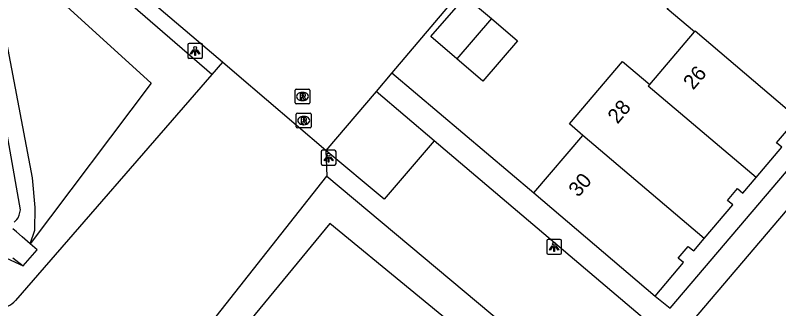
# Model space of a CAD drawing. Extents: x 156414 to 157775, y 382335 to 383765.
# Drawn here: x 157240 to 157291.4, y 382861.1 to 382880.9 of the extents above; entities that cross this region are included whole.
import ezdxf

# ---------------------------------------------------------------- set-up
doc = ezdxf.new("R2010")
doc.units = 0
for name, color, linetype in [('IMGEO_Groenvoorziening', 7, 'Continuous'), ('IMGEO_Lichtpunt', 7, 'Continuous'), ('IMGEO_Pand', 7, 'Continuous'), ('IMGEO_Pand_nummerreeks', 7, 'Continuous'), ('IMGEO_Parkeervlak_open', 7, 'Continuous'), ('IMGEO_Rijbaan_lokaal_open', 7, 'Continuous'), ('IMGEO_Rioolput', 7, 'Continuous'), ('IMGEO_Voetpad_open', 7, 'Continuous'), ('IMGEO_Waterloop', 7, 'Continuous')]:
    doc.layers.add(name, color=color, linetype=linetype)

msp = doc.modelspace()

# ---------------------------------------------------------------- linework, layer by layer
at = {"layer": 'IMGEO_Groenvoorziening'}
for points in [[(157253.26, 382876.888), (157244.622, 382884.392), (157216.739, 382907.805), (157214.608, 382908.352), (157208.644, 382904.048), (157207.696, 382905.146)], [(157237.241, 382887.165), (157249.168, 382876.301), (157241.032, 382865.466)], [(157241.032, 382865.466), (157241.344, 382866.371), (157241.359, 382867.904), (157241.185, 382869.899), (157238.294, 382885.126)], [(157253.972, 382877.709), (157253.26, 382876.888)], [(157253.26, 382876.888), (157240.026, 382861.629)], [(157260.95, 382871.751), (157261.01, 382870.016)], [(157249.863, 382855.88), (157261.01, 382870.016)], [(157261.01, 382870.016), (157285.99, 382849.057), (157277.665, 382838.783), (157278.326, 382838.158), (157278.952, 382837.565), (157279.255, 382836.519), (157278.273, 382832.666), (157276.469, 382830.864), (157275, 382831.282), (157272.703, 382832.453), (157263.316, 382840.292), (157256.97, 382845.563), (157254.367, 382847.162)], [(157275.859, 382838.295), (157275.179, 382839.304), (157282.848, 382849.012), (157261.205, 382866.828), (157253.044, 382856.881)], [(157239.133, 382864.615), (157240.544, 382863.963)]]:
    msp.add_lwpolyline(points, dxfattribs=at)
msp.add_arc((157238.843, 382862.645), 1.559, 224.4551, 319.3366, dxfattribs=at)
at = {"layer": 'IMGEO_Lichtpunt'}
for p, q in [((157251.638, 382878.875), (157251.638, 382878.068)), ((157251.638, 382878.875), (157251.638, 382878.068)), ((157252.54, 382878.97), (157251.732, 382878.97)), ((157252.54, 382878.97), (157251.732, 382878.97)), ((157252.634, 382878.068), (157252.634, 382878.875)), ((157252.634, 382878.068), (157252.634, 382878.875)), ((157251.732, 382877.974), (157252.54, 382877.974)), ((157251.732, 382877.974), (157252.54, 382877.974)), ((157260.63, 382871.673), (157260.63, 382870.866)), ((157260.63, 382871.673), (157260.63, 382870.866)), ((157261.532, 382871.768), (157260.724, 382871.768)), ((157261.532, 382871.768), (157260.724, 382871.768)), ((157261.626, 382870.866), (157261.626, 382871.673)), ((157261.626, 382870.866), (157261.626, 382871.673)), ((157260.724, 382870.772), (157261.532, 382870.772)), ((157260.724, 382870.772), (157261.532, 382870.772)), ((157275.821, 382865.655), (157275.821, 382864.848)), ((157275.821, 382865.655), (157275.821, 382864.848)), ((157276.723, 382865.75), (157275.915, 382865.75)), ((157276.723, 382865.75), (157275.915, 382865.75)), ((157276.817, 382864.848), (157276.817, 382865.655)), ((157276.817, 382864.848), (157276.817, 382865.655)), ((157275.915, 382864.754), (157276.723, 382864.754)), ((157275.915, 382864.754), (157276.723, 382864.754))]:
    msp.add_line(p, q, dxfattribs=at)
for points in [[(157252.012, 382878.539), (157252.051, 382878.511), (157251.863, 382878.249), (157251.825, 382878.276), (157252.012, 382878.539)], [(157252.114, 382878.491), (157252.161, 382878.491), (157252.161, 382878.169), (157252.114, 382878.169), (157252.114, 382878.491)], [(157252.224, 382878.511), (157252.262, 382878.538), (157252.449, 382878.276), (157252.41, 382878.248), (157252.224, 382878.511)], [(157261.004, 382871.337), (157261.043, 382871.309), (157260.855, 382871.047), (157260.817, 382871.074), (157261.004, 382871.337)], [(157261.106, 382871.289), (157261.153, 382871.289), (157261.153, 382870.967), (157261.106, 382870.967), (157261.106, 382871.289)], [(157261.216, 382871.309), (157261.254, 382871.336), (157261.441, 382871.074), (157261.402, 382871.046), (157261.216, 382871.309)], [(157276.195, 382865.319), (157276.234, 382865.291), (157276.046, 382865.029), (157276.008, 382865.056), (157276.195, 382865.319)], [(157276.297, 382865.271), (157276.344, 382865.271), (157276.344, 382864.949), (157276.297, 382864.949), (157276.297, 382865.271)], [(157276.407, 382865.291), (157276.445, 382865.318), (157276.632, 382865.056), (157276.593, 382865.028), (157276.407, 382865.291)]]:
    msp.add_lwpolyline(points, dxfattribs=at)
for centre in [(157252.137, 382878.673), (157261.129, 382871.471), (157276.32, 382865.453)]:
    msp.add_circle(centre, 0.0994, dxfattribs=at)
for centre, start, end in [((157251.732, 382878.875), 90, 180), ((157251.732, 382878.875), 90, 180), ((157252.54, 382878.875), 0, 90), ((157252.54, 382878.875), 0, 90), ((157251.732, 382878.068), 180, 270), ((157251.732, 382878.068), 180, 270), ((157252.54, 382878.068), 270, 0), ((157252.54, 382878.068), 270, 360), ((157260.724, 382871.673), 90, 180), ((157260.724, 382871.673), 90, 180), ((157261.532, 382871.673), 0, 90), ((157261.532, 382871.673), 0, 90), ((157260.724, 382870.866), 180, 270), ((157260.724, 382870.866), 180, 270), ((157261.532, 382870.866), 270, 0), ((157261.532, 382870.866), 270, 360), ((157275.915, 382865.655), 90, 180), ((157275.915, 382865.655), 90, 180), ((157276.723, 382865.655), 0, 90), ((157276.723, 382865.655), 0, 90), ((157275.915, 382864.848), 180, 270), ((157275.915, 382864.848), 180, 270), ((157276.723, 382864.848), 270, 0), ((157276.723, 382864.848), 270, 360)]:
    msp.add_arc(centre, 0.0946, start, end, dxfattribs=at)
at = {"layer": 'IMGEO_Pand'}
for points in [[(157285.778, 382879.758), (157283.935, 382881.322), (157287.248, 382885.212)], [(157269.771, 382877.933), (157268.016, 382879.437), (157270.349, 382882.156), (157272.097, 382880.656)], [(157272.097, 382880.656), (157273.846, 382879.156), (157271.526, 382876.428), (157269.771, 382877.933)], [(157272.097, 382880.656), (157269.771, 382877.933)], [(157282.756, 382876.214), (157285.778, 382879.758)], [(157293.064, 382873.625), (157285.81, 382879.796), (157285.778, 382879.758)], [(157278.261, 382872.769), (157277.35, 382873.543), (157280.929, 382877.765), (157282.756, 382876.214)], [(157289.921, 382869.921), (157282.659, 382876.1), (157282.756, 382876.214)], [(157289.921, 382869.921), (157291.657, 382871.968), (157291.299, 382872.272), (157291.972, 382873.066), (157292.329, 382872.762), (157293.064, 382873.625)], [(157274.951, 382868.889), (157278.261, 382872.769)], [(157286.431, 382865.818), (157278.261, 382872.769)], [(157286.431, 382865.818), (157288.355, 382868.083), (157287.997, 382868.387), (157288.67, 382869.18), (157289.034, 382868.874), (157289.921, 382869.921)], [(157274.951, 382868.889), (157283.136, 382861.925)], [(157283.136, 382861.925), (157285.044, 382864.189), (157284.684, 382864.492), (157285.355, 382865.287), (157285.72, 382864.98), (157286.431, 382865.818)]]:
    msp.add_lwpolyline(points, dxfattribs=at)
at = {"layer": 'IMGEO_Parkeervlak_open'}
msp.add_lwpolyline([(157268.246, 382872.397), (157264.866, 382868.466), (157260.95, 382871.751)], dxfattribs=at)
at = {"layer": 'IMGEO_Rijbaan_lokaal_open'}
for points in [[(157253.972, 382877.709), (157212.434, 382913.008)], [(157294.776, 382911.748), (157265.393, 382876.998)], [(157260.95, 382871.751), (157254.941, 382876.885), (157253.972, 382877.709)], [(157265.393, 382876.998), (157264.321, 382875.731)], [(157264.321, 382875.731), (157260.95, 382871.751)]]:
    msp.add_lwpolyline(points, dxfattribs=at)
at = {"layer": 'IMGEO_Rioolput'}
for p, q in [((157258.866, 382874.973), (157258.866, 382875.825)), ((157258.941, 382875.899), (157259.793, 382875.899)), ((157259.354, 382875.679), (157259.379, 382875.679)), ((157259.867, 382875.825), (157259.867, 382874.973)), ((157259.793, 382874.899), (157258.941, 382874.899)), ((157259.377, 382875.119), (157259.352, 382875.119)), ((157258.951, 382873.349), (157258.951, 382874.201)), ((157259.026, 382874.275), (157259.878, 382874.275)), ((157259.439, 382874.055), (157259.464, 382874.055)), ((157259.952, 382874.201), (157259.952, 382873.349)), ((157259.462, 382873.495), (157259.437, 382873.495)), ((157259.878, 382873.275), (157259.026, 382873.275))]:
    msp.add_line(p, q, dxfattribs=at)
for points in [[(157258.866, 382874.973), (157258.866, 382875.825)], [(157258.941, 382875.899), (157259.793, 382875.899)], [(157259.455, 382875.597), (157259.203, 382875.599), (157259.203, 382875.199)], [(157259.381, 382875.518), (157259.327, 382875.518), (157259.327, 382875.437)], [(157259.327, 382875.437), (157259.379, 382875.437)], [(157259.867, 382875.825), (157259.867, 382874.973)], [(157259.793, 382874.899), (157258.941, 382874.899)], [(157259.203, 382875.199), (157259.327, 382875.199), (157259.327, 382875.361), (157259.338, 382875.361)], [(157259.385, 382875.332), (157259.456, 382875.199), (157259.596, 382875.199), (157259.531, 382875.325)], [(157258.951, 382873.349), (157258.951, 382874.201)], [(157259.026, 382874.275), (157259.878, 382874.275)], [(157259.54, 382873.973), (157259.288, 382873.975), (157259.288, 382873.575)], [(157259.466, 382873.894), (157259.412, 382873.894), (157259.412, 382873.813)], [(157259.952, 382874.201), (157259.952, 382873.349)], [(157259.288, 382873.575), (157259.412, 382873.575), (157259.412, 382873.737), (157259.423, 382873.737)], [(157259.412, 382873.813), (157259.464, 382873.813)], [(157259.47, 382873.708), (157259.541, 382873.575), (157259.681, 382873.575), (157259.616, 382873.701)], [(157259.878, 382873.275), (157259.026, 382873.275)]]:
    msp.add_lwpolyline(points, dxfattribs=at)
for centre, radius, start, end in [((157258.943, 382875.823), 0.0765, 91.552, 178.448), ((157258.943, 382875.823), 0.0765, 91.552, 178.448), ((157259.363, 382875.626), 0.19, 274.7715, 282.9687), ((157259.387, 382875.422), 0.0964, 77.0061, 93.1865), ((157259.401, 382875.479), 0.0378, 276.6634, 79.6772), ((157259.454, 382875.487), 0.109, 350.3612, 89.416), ((157259.452, 382875.487), 0.112, 277.5842, 350.9817), ((157259.791, 382875.823), 0.0765, 1.552, 88.448), ((157259.791, 382875.823), 0.0765, 1.552, 88.448), ((157258.943, 382874.975), 0.0765, 181.552, 268.448), ((157258.943, 382874.975), 0.0765, 181.552, 268.448), ((157259.337, 382875.308), 0.0533, 26.0293, 88.6989), ((157259.436, 382875.272), 0.108, 29.5134, 73.7905), ((157259.791, 382874.975), 0.0765, 271.552, 358.448), ((157259.791, 382874.975), 0.0765, 271.552, 358.448), ((157259.028, 382874.199), 0.0765, 91.552, 178.448), ((157259.028, 382874.199), 0.0765, 91.552, 178.448), ((157259.472, 382873.798), 0.0964, 77.0061, 93.1865), ((157259.486, 382873.855), 0.0378, 276.6634, 79.6772), ((157259.539, 382873.863), 0.109, 350.3612, 89.416), ((157259.876, 382874.199), 0.0765, 1.552, 88.448), ((157259.876, 382874.199), 0.0765, 1.552, 88.448), ((157259.028, 382873.351), 0.0765, 181.552, 268.448), ((157259.028, 382873.351), 0.0765, 181.552, 268.448), ((157259.422, 382873.684), 0.0533, 26.0293, 88.6989), ((157259.448, 382874.002), 0.19, 274.7715, 282.9687), ((157259.537, 382873.863), 0.112, 277.5842, 350.9817), ((157259.521, 382873.648), 0.108, 29.5134, 73.7905), ((157259.876, 382873.351), 0.0765, 271.552, 358.448), ((157259.876, 382873.351), 0.0765, 271.552, 358.448)]:
    msp.add_arc(centre, radius, start, end, dxfattribs=at)
for centre, major_axis, ratio, start_param, end_param in [((157259.353, 382875.399), (-0.387, 0.002), 0.722429, 4.712389, 7.853982), ((157259.378, 382875.399), (-0.39, 0.002), 0.717154, 1.570796, 4.712389), ((157259.438, 382873.775), (-0.387, 0.002), 0.722429, 4.712389, 7.853982), ((157259.463, 382873.775), (-0.39, 0.002), 0.717154, 1.570796, 4.712389)]:
    msp.add_ellipse(centre, major_axis=major_axis, ratio=ratio, start_param=start_param, end_param=end_param, dxfattribs=at)
at = {"layer": 'IMGEO_Voetpad_open'}
for points in [[(157283.136, 382861.925), (157284.125, 382861.119), (157313.553, 382895.755), (157312.559, 382896.541)], [(157315.93, 382895.952), (157284.331, 382858.721), (157268.246, 382872.397)], [(157265.393, 382876.998), (157274.951, 382868.889)], [(157268.246, 382872.397), (157264.321, 382875.731)]]:
    msp.add_lwpolyline(points, dxfattribs=at)
at = {"layer": 'IMGEO_Waterloop'}
for points in [[(157239.937, 382866.907), (157240.132, 382867.091), (157240.217, 382867.21), (157240.291, 382867.384), (157240.361, 382867.756), (157237.427, 382884.376)], [(157241.032, 382865.466), (157240.493, 382865.926), (157240.101, 382866.256), (157239.86, 382866.479)], [(157240.544, 382863.963), (157241.504, 382865.046), (157241.032, 382865.466)], [(157239.861, 382864.517), (157240.544, 382863.963)]]:
    msp.add_lwpolyline(points, dxfattribs=at)

# ---------------------------------------------------------------- texts
at = {"layer": 'IMGEO_Pand_nummerreeks'}
for s, rotation, p in [('26', 49.5437, (157285.682, 382875.792)), ('28', 49.7098, (157280.591, 382873.499)), ('30', 49.5322, (157277.952, 382868.555))]:
    msp.add_text(s, height=1, rotation=rotation, dxfattribs=at).set_placement(p)

doc.saveas('drawing.dxf')
